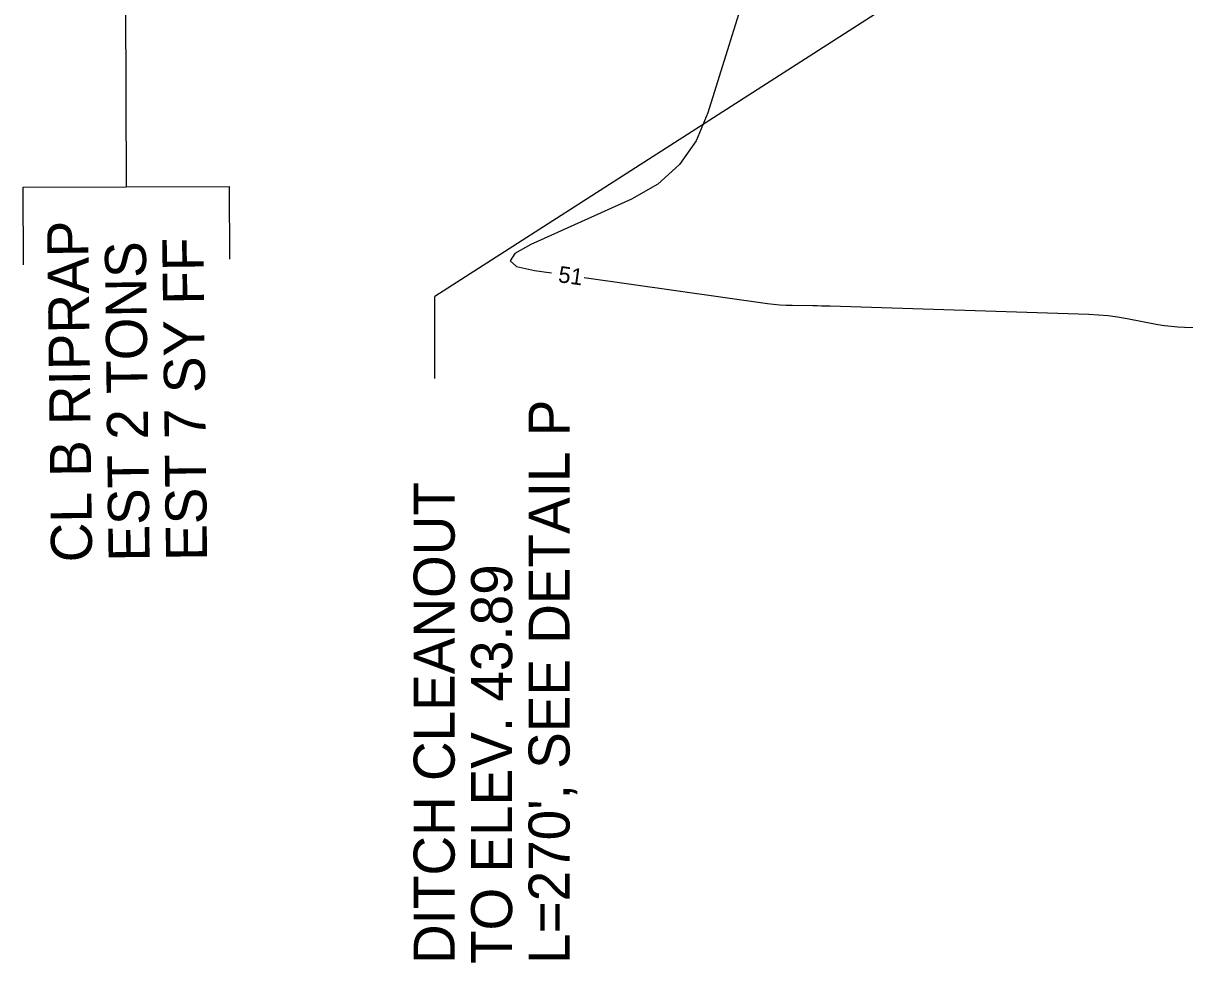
# Model space of a CAD drawing. Extents: x 2384780 to 2405861, y 547869 to 573706.
# Drawn here: x 2394787.8 to 2394929.3, y 553914.9 to 554029.3 of the extents above; entities that cross this region are included whole.
import ezdxf

# ---------------------------------------------------------------- set-up
doc = ezdxf.new("R2010")
doc.units = 0
for name, color, linetype in [('Breaklines', 7, 'Continuous'), ('Old_Level_60', 7, 'Continuous'), ('Prop Ditch Text', 7, 'Continuous')]:
    doc.layers.add(name, color=color, linetype=linetype)

msp = doc.modelspace()

# ---------------------------------------------------------------- linework, layer by layer
at = {"layer": 'Breaklines'}
for points in [[(2394794.51339, 554120.14653), (2394800.19625, 554054.11799), (2394800.3765, 554009.37899)], [(2394787.87513, 553999.89274), (2394787.83688, 554009.32799), (2394812.91612, 554009.42999), (2394812.95163, 554000.58549)]]:
    msp.add_lwpolyline(points, dxfattribs=at)
at = {"layer": 'Old_Level_60'}
for points in [[(2394843.7855, 554061.7985), (2394856.093, 554058.159), (2394859.1995, 554057.02125), (2394862.078, 554055.51175), (2394864.72875, 554053.63075), (2394867.15175, 554051.37825), (2394874.695, 554043.4135), (2394876.02225, 554041.6395), (2394876.772, 554039.73075), (2394876.9435, 554037.68725), (2394876.53725, 554035.509), (2394871.2335, 554018.3805), (2394869.801, 554014.972), (2394867.77625, 554012.08725), (2394865.1595, 554009.72675), (2394861.95075, 554007.89), (2394849.6595, 554002.367), (2394847.71225, 554001.281), (2394847.13825, 554000.38975), (2394847.9375, 553999.69375), (2394850.11, 553999.19225), (2394852.20675, 553998.89625)], [(2394856.1675, 553998.33675), (2394878.4895, 553995.184), (2394879.24575, 553995.08975), (2394880.00375, 553995.01975), (2394880.76375, 553994.97475), (2394881.5255, 553994.954), (2394884.017, 553994.927), (2394884.55075, 553994.91975), (2394885.08475, 553994.90975), (2394885.61825, 553994.89675), (2394886.152, 553994.881), (2394917.658, 553993.873), (2394918.8265, 553993.81275), (2394919.98975, 553993.70675), (2394921.14825, 553993.555), (2394922.30125, 553993.35725), (2394926.06025, 553992.63725), (2394926.8675, 553992.501), (2394927.6785, 553992.4005), (2394928.493, 553992.336), (2394929.31125, 553992.3075), (2394955.794, 553991.9625)]]:
    msp.add_lwpolyline(points, dxfattribs=at)
at = {"layer": 'Prop Ditch Text'}
for p in [(2394926.05037, 554052.5117), (2394837.98675, 553986.02746)]:
    msp.add_line(p, (2394837.98675, 553996.02746), dxfattribs=at)

# ---------------------------------------------------------------- texts
at = {"layer": 'Breaklines'}
for s, p in [('CL B RIPRAP', (2394796.23987, 553963.68199)), ('EST 2 TONS ', (2394803.23937, 553963.76599)), ('EST 7 SY FF', (2394810.23888, 553963.85024))]:
    msp.add_text(s, height=4.9999995, rotation=90.6887472, dxfattribs=at).set_placement(p)
at = {"layer": 'Old_Level_60'}
msp.add_text('51', height=2, rotation=351.9606889, dxfattribs=at).set_placement((2394852.92475, 553997.78475))
at = {"layer": 'Prop Ditch Text'}
for s, p in [("L=270', SEE DETAIL P", (2394854.39584, 553914.72747)), ('DITCH CLEANOUT', (2394840.39585, 553914.72747)), ('TO ELEV. 43.89', (2394847.39584, 553914.72747))]:
    msp.add_text(s, height=4.9999995, rotation=90, dxfattribs=at).set_placement(p)

doc.saveas('drawing.dxf')
